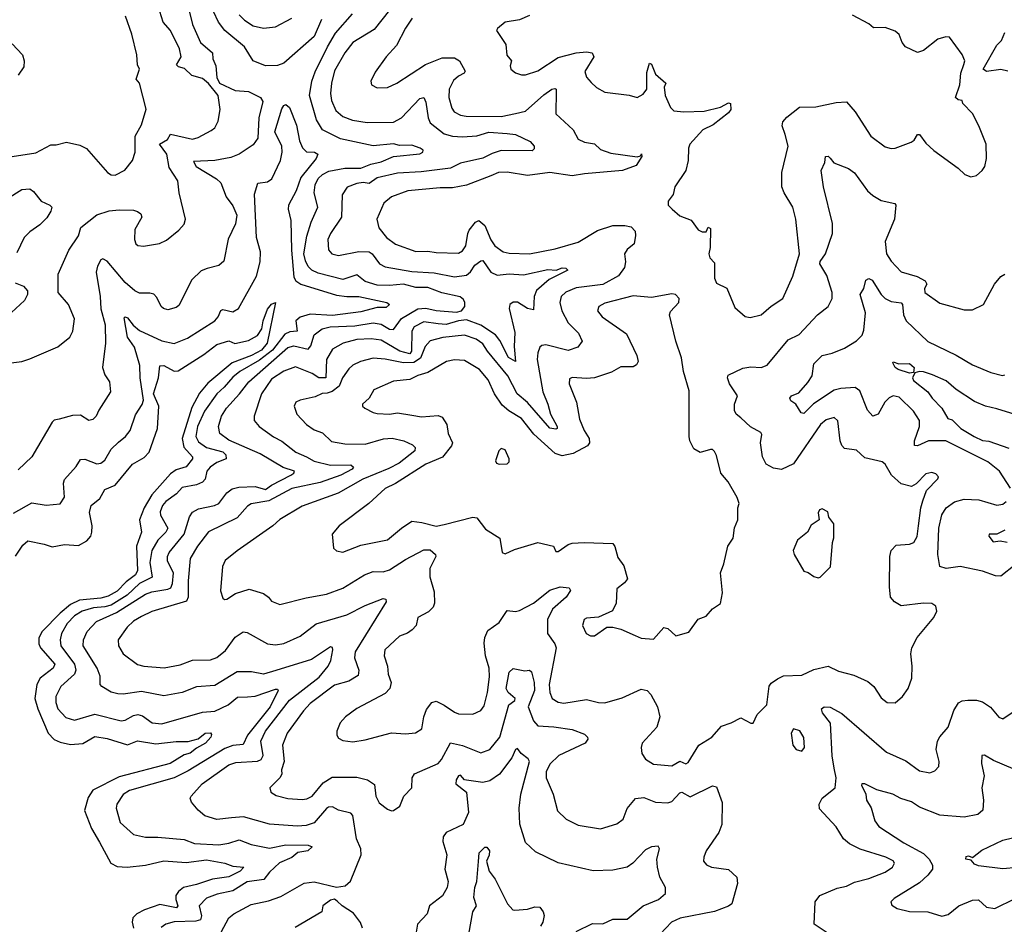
# Model space of a CAD drawing. Extents: x 1954678 to 2060275, y 904822 to 1016299.
# Tile 258 of 467: x 1981225 to 1986072, y 1007884 to 1012338. Entities that reach past the tile are written whole.
import ezdxf

# ---------------------------------------------------------------- set-up
doc = ezdxf.new("R2010")
doc.units = 0

msp = doc.modelspace()

# ---------------------------------------------------------------- linework, layer by layer
at = {"layer": '0CON20XD'}
for points in [[(1981131.2, 1010641.2), (1981235, 1010654.4), (1981275, 1010667.3), (1981412.7, 1010727.3), (1981472.2, 1010775), (1981486.2, 1010805), (1981495.5, 1010865), (1981465, 1010935.7), (1981414.6, 1010995), (1981414.4, 1011085), (1981466.2, 1011203.8), (1981515, 1011274), (1981526.4, 1011315), (1981605, 1011376.2), (1981665, 1011397.1), (1981715, 1011401.8), (1981785, 1011399.4), (1981805, 1011393.1), (1981821.5, 1011381.5), (1981825.7, 1011365), (1981791.1, 1011305), (1981790, 1011255), (1981796, 1011235), (1981806.8, 1011226.8), (1981835, 1011222.5), (1981913.4, 1011236.6), (1981947.2, 1011252.8), (1982009.1, 1011300.9), (1982035, 1011331.2), (1982041.4, 1011355), (1982009.4, 1011485), (1982004.3, 1011545), (1981960.2, 1011610.2), (1981948.6, 1011675), (1981912.9, 1011725), (1981952.8, 1011747.2), (1981966.7, 1011775), (1982075, 1011749.7), (1982103, 1011757), (1982168.3, 1011791.7), (1982185.8, 1011805), (1982202.5, 1011837.5), (1982212.5, 1011895), (1982201.3, 1011965), (1982155, 1012024.1), (1982125, 1012047.8), (1982072.7, 1012062.7), (1982036.9, 1012096.9), (1982006.7, 1012105), (1981997.5, 1012115), (1982019.5, 1012155), (1982011.1, 1012195), (1981967.3, 1012285), (1981931.5, 1012325), (1981907.5, 1012405)], [(1982060.9, 1012375), (1982075.6, 1012315), (1982115, 1012226.2), (1982173.8, 1012175), (1982176.4, 1012145), (1982189.9, 1012109.9), (1982196.2, 1012053.8), (1982208, 1012025), (1982285, 1011989.7), (1982351.1, 1011985), (1982410.9, 1011955), (1982422.8, 1011935), (1982401.8, 1011855), (1982397.7, 1011755), (1982375, 1011721.9), (1982304.7, 1011675.3), (1982265, 1011659.7), (1982185, 1011645.3), (1982080.5, 1011639.5), (1982093.2, 1011615), (1982193.5, 1011555), (1982215.4, 1011535), (1982241.8, 1011465), (1982275, 1011421.4), (1982294.6, 1011375), (1982288.1, 1011331.9), (1982252, 1011258), (1982230.3, 1011149.7), (1982205, 1011127.5), (1982147.7, 1011112.3), (1982118.8, 1011101.2), (1982072.4, 1011057.6), (1982009.1, 1010930.9), (1981995, 1010920.6), (1981955, 1010910), (1981933.3, 1010915), (1981921.2, 1010925), (1981899.7, 1010969.7), (1981885, 1010985.7), (1981865, 1010991.9), (1981815, 1010991.5), (1981792.1, 1011002.1), (1981745, 1011044.5), (1981655, 1011148.5), (1981635, 1011160), (1981625, 1011156), (1981607.5, 1011125), (1981602.1, 1011095), (1981621.8, 1010975), (1981624.8, 1010914.8), (1981645.3, 1010835), (1981648.2, 1010745), (1981632.9, 1010625), (1981645, 1010590), (1981667.5, 1010555), (1981671.9, 1010505), (1981614.5, 1010415.5), (1981602, 1010385), (1981585, 1010368.8), (1981565, 1010363.8), (1981525, 1010390.8), (1981485, 1010389.2), (1981419.7, 1010370.3), (1981395, 1010366), (1981385, 1010356.2), (1981284.4, 1010185), (1981218, 1010122)], [(1983046, 1012384), (1982970.8, 1012289.2), (1982864.8, 1012225.2), (1982825.2, 1012174.8), (1982775, 1012085.6), (1982759.3, 1012025), (1982754.7, 1011975), (1982759.2, 1011939.2), (1982781.3, 1011891.3), (1982815, 1011862), (1982863.6, 1011843.6), (1982935, 1011832), (1983065, 1011834), (1983104.5, 1011855), (1983195, 1011949.5), (1983214.2, 1011954.2), (1983225, 1011931.2), (1983235.7, 1011855), (1983245, 1011830), (1983315, 1011776.5), (1983356.2, 1011765), (1983405, 1011761), (1983475, 1011766.7), (1983535, 1011783.5), (1983625, 1011778.2), (1983665, 1011772.3), (1983737.7, 1011737.8), (1983757.3, 1011715), (1983758.2, 1011701.8), (1983748.1, 1011691.9), (1983595, 1011693.3), (1983550.8, 1011679.2), (1983505, 1011655.6), (1983395, 1011631.9), (1983345, 1011606.2), (1983201.7, 1011588.3), (1983085, 1011582.1), (1982985, 1011558.8), (1982945, 1011531.7), (1982915.9, 1011535.9), (1982885, 1011531), (1982836.9, 1011513.1), (1982813.2, 1011475), (1982809.1, 1011365), (1982755.3, 1011284.7), (1982741.8, 1011255), (1982744.5, 1011205), (1982762, 1011185), (1982795, 1011176.4), (1982895, 1011196.7), (1982945, 1011194.8), (1982960.3, 1011185), (1982995.6, 1011135.6), (1983025, 1011120.3), (1983155, 1011098.4), (1983265, 1011092.1), (1983365, 1011071.4), (1983425, 1011080.6), (1983444.1, 1011095.9), (1983465, 1011129.6), (1983495, 1011150.8), (1983505, 1011152), (1983545, 1011094.1), (1983575, 1011080.3), (1983635, 1011086.6), (1983705, 1011082), (1983825, 1011107.8), (1983865.6, 1011104.4), (1983895, 1011116.7), (1983913.8, 1011115), (1983924, 1011105), (1983831.3, 1011058.7), (1983769.2, 1011005), (1983757.2, 1010975), (1983755, 1010910), (1983725, 1010915.5), (1983675, 1010947.1), (1983655, 1010946.7), (1983637.9, 1010935), (1983634.7, 1010915), (1983663.1, 1010796.9), (1983658.7, 1010728.7), (1983665.8, 1010654.2), (1983631.9, 1010675), (1983588.8, 1010758.8), (1983566.9, 1010786.9), (1983494.3, 1010834.3), (1983425, 1010859.3), (1983385, 1010855.9), (1983325, 1010837.7), (1983285, 1010841.1), (1983215, 1010849.8), (1983166.5, 1010825), (1983154.8, 1010805), (1983153.4, 1010705), (1983145, 1010693.3), (1983096.6, 1010705), (1983005, 1010759.6), (1982955, 1010767.2), (1982885, 1010762.5), (1982817.1, 1010745), (1982765.5, 1010715), (1982734.7, 1010665), (1982732, 1010575), (1982697.1, 1010575), (1982665, 1010596.5), (1982582, 1010628), (1982525, 1010607.3), (1982465, 1010567.5), (1982416.1, 1010495), (1982378.9, 1010385), (1982379.4, 1010365), (1982404.2, 1010335), (1982475, 1010283.3), (1982515, 1010262.1), (1982585, 1010208.9), (1982636.2, 1010186.2), (1982675.4, 1010164.6), (1982755, 1010144.1), (1982855.7, 1010145.7), (1982868.5, 1010135), (1982861.8, 1010125), (1982805.5, 1010095), (1982705, 1010059.3), (1982565, 1010029.3), (1982451.5, 1009968.5), (1982365, 1009954.2), (1982347, 1009943), (1982295, 1009884.5), (1982155, 1009815.5), (1982099.7, 1009745), (1982064.7, 1009685), (1982054, 1009575), (1982055.2, 1009495.2), (1982046, 1009475), (1981875, 1009424.2), (1981825, 1009399.1), (1981785, 1009376.1), (1981753.4, 1009346.6), (1981710, 1009285), (1981711.4, 1009255), (1981735, 1009215.8), (1981805, 1009163.3), (1981835.6, 1009154.4), (1981936.4, 1009146.4), (1982015, 1009161.1), (1982075, 1009184.5), (1982165, 1009186.5), (1982195, 1009198.2), (1982238.2, 1009231.8), (1982285, 1009297.5), (1982325, 1009324.4), (1982345, 1009320.6), (1982445, 1009264.5), (1982485, 1009260.4), (1982525, 1009267.1), (1982605, 1009302.3), (1982685, 1009363.2), (1982835, 1009408.2), (1982925, 1009453.8), (1983015, 1009487.8), (1983028, 1009485), (1983029.1, 1009470.9), (1982876.4, 1009225), (1982873.7, 1009195), (1982894.7, 1009135), (1982890.5, 1009109.5), (1982845, 1009081.2), (1982775, 1009060.7), (1982655, 1008971.6), (1982622.8, 1008935), (1982541.3, 1008825), (1982519.6, 1008765), (1982527.1, 1008685), (1982514.3, 1008645), (1982515, 1008622.5), (1982506, 1008605), (1982456.2, 1008555), (1982461.2, 1008535), (1982487.9, 1008517.9), (1982545, 1008502.5), (1982615, 1008498.8), (1982637.9, 1008502.1), (1982664.2, 1008515), (1982719, 1008581), (1982762.5, 1008607.5), (1982885, 1008607.5), (1982938, 1008595)], [(1982710.8, 1012339.2), (1982675, 1012254.6), (1982526, 1012124), (1982495, 1012111.9), (1982435, 1012110.6), (1982374.8, 1012134.7), (1982331.3, 1012205), (1982234.3, 1012284.3), (1982203.2, 1012325), (1982178.7, 1012378.7)], [(1981145, 1011658.5), (1981305, 1011682.5), (1981379.1, 1011720.9), (1981405, 1011721.1), (1981455, 1011734.3), (1981520.5, 1011720.5), (1981554.2, 1011704.2), (1981657.5, 1011585), (1981675, 1011573.3), (1981695, 1011571.8), (1981742.3, 1011597.7), (1981781.2, 1011645), (1981792.9, 1011685), (1981793.6, 1011765), (1981825, 1011820), (1981848, 1011898), (1981814.5, 1012025), (1981799.1, 1012045), (1981814.5, 1012095), (1981804.6, 1012115), (1981802.2, 1012165), (1981776.6, 1012266.6), (1981745.6, 1012355)], [(1982267.1, 1008407.1), (1982195, 1008399.1), (1982137.2, 1008417.2), (1982104, 1008445), (1982071.2, 1008485), (1982063.8, 1008505), (1982069.2, 1008515), (1982123.6, 1008575), (1982255, 1008668.1), (1982289.2, 1008680.8), (1982395, 1008687.3), (1982414.2, 1008695.8), (1982424.3, 1008715), (1982412.8, 1008785), (1982435.7, 1008835), (1982552.6, 1008987.4), (1982698.9, 1009101.1), (1982743.7, 1009155), (1982756.7, 1009183.3), (1982765.9, 1009235.9), (1982765, 1009246.2), (1982755, 1009250), (1982661.9, 1009188.1), (1982486.6, 1009133.4), (1982425, 1009114.7), (1982366.5, 1009126.5), (1982295, 1009127.3), (1982185, 1009059.1), (1982095, 1009052.8), (1982024.6, 1009024.6), (1981935, 1009008), (1981825, 1009029.7), (1981735, 1009016.8), (1981708.3, 1009018.3), (1981675, 1009026.2), (1981630, 1009055), (1981621.5, 1009065), (1981621.3, 1009105), (1981606.6, 1009145), (1981537.5, 1009255), (1981538.9, 1009285), (1981556.8, 1009325), (1981603.1, 1009375), (1981700.9, 1009419.1), (1981845, 1009509.4), (1981875, 1009521.5), (1981955, 1009533.2), (1981969.6, 1009540.4), (1981977.5, 1009562.5), (1981981.7, 1009615), (1981952.5, 1009672.5), (1981951.9, 1009695), (1981961.1, 1009715), (1982034.8, 1009805.2), (1982060.4, 1009889.6), (1982075, 1009912.9), (1982105, 1009930), (1982184.1, 1009945.9), (1982204.6, 1009955.4), (1982245, 1010008.9), (1982271.6, 1010028.4), (1982303.8, 1010036.2), (1982385, 1010038.8), (1982435, 1010024.2), (1982464.1, 1010045.9), (1982559.6, 1010095), (1982574.4, 1010105), (1982578.1, 1010115), (1982522.2, 1010132.2), (1982409.5, 1010199.5), (1982255, 1010266.7), (1982210.9, 1010300.9), (1982203.1, 1010335), (1982217.7, 1010385), (1982243.5, 1010425), (1982307.1, 1010495), (1982352.7, 1010555), (1982545, 1010724), (1982575, 1010732.6), (1982645, 1010715.3), (1982658.3, 1010731.7), (1982675, 1010785.5), (1982713.7, 1010816.3), (1982753.3, 1010825), (1982875, 1010830.6), (1982965, 1010844.5), (1983005, 1010838.6), (1983045, 1010814.8), (1983065, 1010813.1), (1983103.9, 1010866.1), (1983185, 1010914.8), (1983225, 1010918.1), (1983275, 1010905.9), (1983375, 1010897.4), (1983399.2, 1010905), (1983415.8, 1010925), (1983416.2, 1010945), (1983410.3, 1010960.3), (1983393.1, 1010973.1), (1983303.5, 1010993.5), (1983235, 1011018.4), (1983175, 1011019.5), (1983115, 1011035.7), (1983045, 1011028.4), (1982985, 1011030.6), (1982925, 1011048.1), (1982885, 1011081.3), (1982815, 1011057.8), (1982695, 1011089.2), (1982663.8, 1011103.8), (1982645, 1011123.1), (1982631.2, 1011151.2), (1982624.4, 1011185), (1982638.7, 1011271.3), (1982659.9, 1011340.1), (1982692.4, 1011415), (1982674.7, 1011485), (1982680.2, 1011525), (1982694.5, 1011555.5), (1982715, 1011575.3), (1982747.4, 1011592.6), (1982825, 1011607.6), (1982905, 1011606.8), (1982953.8, 1011626.2), (1983005, 1011637.2), (1983065, 1011664.1), (1983195, 1011677.5), (1983210, 1011685), (1983212, 1011695), (1983195.9, 1011705.9), (1983155, 1011719.6), (1983095, 1011718.4), (1983065, 1011726.5), (1982965, 1011717.2), (1982805, 1011751.2), (1982716.5, 1011795), (1982686.3, 1011845), (1982652.1, 1011965), (1982664, 1012035), (1982679.6, 1012080.4), (1982739.8, 1012205), (1982779.1, 1012270.9), (1982862.9, 1012367.1)], [(1983157.8, 1012345), (1983123.6, 1012296.4), (1983080, 1012210), (1983029.2, 1012155), (1982975, 1012080), (1982954.2, 1012035), (1982957.3, 1012017.3), (1982985, 1012001.9), (1983036.3, 1012003.7), (1983081.2, 1012025), (1983222, 1012118), (1983305, 1012149.5), (1983365, 1012150), (1983389.4, 1012135), (1983418, 1012085), (1983413.3, 1012075), (1983385, 1012060.6), (1983360.9, 1012039.1), (1983338.5, 1011995), (1983337.3, 1011955), (1983352.5, 1011902.5), (1983364.3, 1011885), (1983395, 1011867.7), (1983423.6, 1011863.6), (1983595, 1011861.6), (1983665, 1011875.3), (1983715, 1011886.9), (1983805, 1011968.1), (1983845, 1011996.1), (1983858.6, 1011998.6), (1983865.4, 1011995.4), (1983866, 1011986), (1983863.6, 1011875), (1983949.1, 1011795), (1983975, 1011750), (1984005, 1011735.6), (1984055, 1011726.7), (1984085, 1011698.9), (1984135, 1011680), (1984265, 1011663.3), (1984281.7, 1011668.3), (1984286.7, 1011676.7), (1984287.5, 1011665), (1984260.4, 1011619.6), (1984192.5, 1011595), (1984005, 1011579.3), (1983945, 1011568.6), (1983835, 1011585.6), (1983725, 1011570.4), (1983625, 1011587.8), (1983582.5, 1011585), (1983545, 1011569.5), (1983425, 1011522.5), (1983355, 1011510), (1983295, 1011510.6), (1983135, 1011494.6), (1983055.8, 1011465), (1983017.1, 1011435), (1982983.3, 1011355), (1982993.6, 1011313.6), (1983030, 1011265), (1983075, 1011231.8), (1983175, 1011196.4), (1983235, 1011198.4), (1983275, 1011191.2), (1983385, 1011188.6), (1983405, 1011199.6), (1983421.6, 1011225), (1983430.4, 1011285), (1983438.3, 1011301.7), (1983468.5, 1011341.5), (1983485, 1011348.8), (1983514.3, 1011324.3), (1983545, 1011254.5), (1983564.6, 1011225), (1983605, 1011194.1), (1983635, 1011187.5), (1983735, 1011185.8), (1983860.8, 1011209.2), (1983975, 1011242.9), (1984069.7, 1011300.3), (1984145, 1011324.7), (1984204.4, 1011324.4), (1984235, 1011318), (1984255, 1011296.7), (1984257.1, 1011275), (1984250, 1011235), (1984215, 1011205.6), (1984202.2, 1011185), (1984206.5, 1011145), (1984202.6, 1011117.4), (1984172.7, 1011077.3), (1984095, 1011033.8), (1983965, 1011017.9), (1983913.3, 1010996.7), (1983890, 1010975), (1983884, 1010945), (1983893.3, 1010905), (1983925.4, 1010845), (1983976.7, 1010795), (1983994, 1010755), (1983972, 1010725), (1983925, 1010709.3), (1983815, 1010736.4), (1983795.6, 1010734.4), (1983785.8, 1010725), (1983775, 1010697.5), (1983773.2, 1010665), (1983800.5, 1010505), (1983825.7, 1010445), (1983838, 1010395), (1983871.1, 1010335), (1983871.4, 1010325), (1983865, 1010321.5), (1983835, 1010326), (1983725, 1010453.6), (1983674.1, 1010495), (1983628.1, 1010585), (1983527.3, 1010705), (1983505, 1010741.3), (1983471.9, 1010765), (1983415, 1010784.2), (1983307.5, 1010772.5), (1983245, 1010755.9), (1983221.3, 1010728.7), (1983198.6, 1010671.4), (1983165, 1010649.9), (1983115, 1010647.5), (1983025, 1010666.1), (1982965, 1010670.6), (1982902.9, 1010655), (1982865, 1010636.7), (1982845, 1010618.8), (1982814.8, 1010575.2), (1982797.2, 1010532.8), (1982763.1, 1010506.9), (1982738.8, 1010498.8), (1982713.4, 1010496.6), (1982678.9, 1010481.1), (1982606.2, 1010465), (1982585, 1010454.3), (1982576.7, 1010435), (1982589.4, 1010395), (1982636.7, 1010345), (1982675, 1010319.2), (1982715, 1010303.5), (1982760.6, 1010260.6), (1982825, 1010248.8), (1982925, 1010247.5), (1983016.1, 1010273.9), (1983058, 1010278), (1983116.7, 1010265), (1983158, 1010245), (1983171.5, 1010231.5), (1983170, 1010215), (1983092.3, 1010155), (1983042.2, 1010127.8), (1982914.4, 1010075.6), (1982793.2, 1010006.8), (1982615, 1009943.1), (1982505, 1009877.3), (1982471.5, 1009845), (1982295, 1009723.3), (1982237.1, 1009675), (1982224, 1009645), (1982213.3, 1009525), (1982225, 1009490), (1982233.6, 1009483.6), (1982245, 1009483.8), (1982288, 1009512), (1982355, 1009533.3), (1982425, 1009512), (1982450, 1009495), (1982465, 1009474), (1982505, 1009458.6), (1982635, 1009491.5), (1982735, 1009509.1), (1982815, 1009538.2), (1982922.5, 1009605), (1982965, 1009620.7), (1983015, 1009619.4), (1983045, 1009628.4), (1983125, 1009680.3), (1983215, 1009727.8), (1983245, 1009728.2), (1983271.4, 1009705), (1983272.9, 1009695), (1983243.3, 1009635)], [(1982305, 1012361.1), (1982331.1, 1012335), (1982375, 1012307.9), (1982425, 1012295.6), (1982485, 1012302.5), (1982564, 1012346)], [(1983735, 1012358.5), (1983685, 1012337.1), (1983615, 1012325.6), (1983576.7, 1012295), (1983572.5, 1012285), (1983618.8, 1012215), (1983623.6, 1012163.6), (1983646.7, 1012135), (1983639.3, 1012110.7), (1983642, 1012095), (1983665, 1012076.2), (1983696, 1012066), (1983715, 1012067.1), (1983775, 1012086.7), (1983875, 1012151.8), (1983965, 1012174.6), (1984015, 1012179.6), (1984043.9, 1012173.9), (1984050.6, 1012155), (1984007.1, 1012082.9), (1984016, 1012055), (1984038.3, 1012028.3), (1984065, 1012004.2), (1984105, 1011981.4), (1984225.8, 1011965.8), (1984265, 1011954.2), (1984295, 1011971.9), (1984312.1, 1011995), (1984312.8, 1012077.2), (1984325, 1012124.3), (1984335, 1012118.6), (1984355, 1012069.4), (1984406.2, 1012025), (1984396.9, 1012005), (1984403.3, 1011965), (1984429.1, 1011905), (1984445, 1011889.5), (1984495, 1011883.8), (1984595, 1011886.7), (1984675, 1011906.4), (1984715, 1011927.8), (1984724.4, 1011924.4), (1984725.2, 1011895), (1984715, 1011878.6), (1984639.4, 1011820.6), (1984588.5, 1011795), (1984524.7, 1011725), (1984517.1, 1011705), (1984515.5, 1011645), (1984504.4, 1011595), (1984450.6, 1011515), (1984442.4, 1011477.6), (1984417.1, 1011445), (1984418, 1011425), (1984437.5, 1011405), (1984475, 1011371.4), (1984530, 1011350), (1984565, 1011302.5), (1984585, 1011293.3), (1984605, 1011292.5), (1984613.6, 1011316.4), (1984625, 1011310), (1984623.6, 1011216.4), (1984617.5, 1011185), (1984622.5, 1011165), (1984645, 1011140), (1984645.8, 1011065), (1984655, 1011040), (1984705.9, 1011015.9), (1984745, 1010920), (1984796.4, 1010876.4), (1984821.7, 1010871.7), (1984875, 1010884), (1984925, 1010927.5), (1984981.9, 1010965), (1985031.4, 1011075), (1985064.2, 1011185), (1985046.4, 1011355), (1985031.4, 1011415), (1984988.1, 1011485), (1984977.5, 1011515), (1984976.9, 1011585), (1985007.8, 1011715), (1984993, 1011773), (1984978, 1011815), (1984982, 1011835), (1985001.7, 1011858.3), (1985063.6, 1011906.4), (1985145, 1011909.6), (1985245, 1011930.6), (1985295, 1011934), (1985338, 1011885), (1985415, 1011764), (1985485, 1011712.5), (1985515, 1011704.2), (1985535, 1011706), (1985613.3, 1011735), (1985628, 1011745), (1985645, 1011772.5), (1985655, 1011772.5), (1985685, 1011730), (1985725, 1011693.3), (1985845, 1011606.7), (1985877.5, 1011575), (1985906.4, 1011563.6), (1985935, 1011570), (1985963.3, 1011595), (1985976, 1011615), (1985983.8, 1011655), (1985982.5, 1011725), (1985946.9, 1011815), (1985915.4, 1011875.4), (1985867.5, 1011925), (1985865, 1011940), (1985845, 1011942.5), (1985831.2, 1011955), (1985852.6, 1012017.4), (1985858.8, 1012075), (1985872.7, 1012117.3), (1985877.5, 1012135), (1985865, 1012166.2), (1985802.1, 1012252.1), (1985783.7, 1012253.7), (1985745, 1012241.8), (1985675, 1012185.6), (1985645, 1012177.1), (1985585, 1012204.2), (1985569.5, 1012225), (1985554.6, 1012264.6), (1985535, 1012281.9), (1985485, 1012300), (1985427.7, 1012297.7), (1985405, 1012317.8), (1985325, 1012359.4)], [(1986088.6, 1012085), (1986055, 1012092.5), (1985985, 1012082.6), (1985968, 1012095), (1986035, 1012213.1), (1986058.8, 1012235), (1986074.3, 1012275)], [(1981188.7, 1012218.7), (1981238.1, 1012165), (1981246.9, 1012135), (1981245.8, 1012105), (1981218, 1012065)], [(1981195, 1009907.9), (1981285, 1009958.2), (1981355, 1009948.2), (1981425, 1009954.3), (1981445, 1009987.5), (1981440.9, 1010055), (1981446.1, 1010073.9), (1981502.6, 1010137.4), (1981525, 1010171.9), (1981545, 1010174.6), (1981605, 1010151.3), (1981625, 1010154.6), (1981645, 1010169.5), (1981676.2, 1010223.8), (1981711.8, 1010258.2), (1981745.6, 1010285), (1981768.1, 1010315), (1981795, 1010392.5), (1981827.6, 1010442.4), (1981834.8, 1010465), (1981818.1, 1010575), (1981817, 1010635), (1981790.3, 1010725), (1981755.8, 1010775), (1981739.5, 1010870.5), (1981745, 1010874.2), (1981755, 1010869.5), (1981783.6, 1010833.6), (1981815, 1010806.8), (1981925, 1010757.2), (1981985, 1010743.3), (1982050.6, 1010769.4), (1982185, 1010855.6), (1982202.5, 1010875), (1982215, 1010906), (1982225, 1010910.6), (1982275, 1010899.4), (1982301.4, 1010915), (1982390, 1011075), (1982408.4, 1011145), (1982409.7, 1011195), (1982390.4, 1011265), (1982380.9, 1011479.1), (1982397.5, 1011532.5), (1982445, 1011539.5), (1982466.5, 1011555), (1982509.7, 1011645), (1982517.4, 1011685), (1982515.2, 1011715.2), (1982480.9, 1011785), (1982515, 1011899.4), (1982525, 1011915.5), (1982535, 1011920), (1982552.5, 1011905), (1982588.4, 1011818.4), (1982602, 1011742), (1982617.1, 1011707.1), (1982636.9, 1011686.9), (1982676.7, 1011685), (1982693.1, 1011675), (1982685.3, 1011655), (1982608.5, 1011561.5), (1982585.7, 1011495), (1982547.7, 1011425), (1982545.9, 1011405), (1982559.7, 1011349.7), (1982562.9, 1011202.9), (1982575, 1011070.8), (1982585, 1011051.8), (1982608.5, 1011035), (1982785, 1010981.7), (1982835.5, 1010974.5), (1982895, 1010975.6), (1983032.5, 1010945), (1983045.8, 1010935), (1983029.2, 1010920.8), (1982985, 1010920.4), (1982905, 1010900), (1982765, 1010882), (1982655, 1010887.3), (1982606.1, 1010873.9), (1982584.6, 1010855), (1982590.8, 1010805), (1982555, 1010801.2), (1982529.8, 1010790.2), (1982469.3, 1010710.7), (1982405, 1010661.2), (1982308.2, 1010605), (1982275, 1010578.1), (1982231.3, 1010528.7), (1982195.2, 1010495), (1982135, 1010410), (1982099.6, 1010335), (1982091.7, 1010285), (1982105, 1010258.8), (1982145, 1010232.2), (1982225, 1010210.4), (1982239.5, 1010195), (1982241.9, 1010175), (1982195, 1010157.4), (1982162.3, 1010135), (1982146, 1010115), (1982138, 1010075), (1982125, 1010060), (1982095, 1010047.2), (1982025, 1010034.7), (1981996.8, 1010003.2), (1981945, 1009966.1), (1981928.7, 1009945), (1981916.7, 1009915), (1981917.7, 1009897.7), (1981953.9, 1009835), (1981943.8, 1009815), (1981904.3, 1009775.7), (1981875.1, 1009724.9), (1981865.9, 1009665), (1981876.6, 1009593.4), (1981815, 1009562.4), (1981753.4, 1009505), (1981675, 1009455.6), (1981645, 1009446.4), (1981588.2, 1009441.8), (1981533.1, 1009425), (1981495, 1009401.9), (1981458.6, 1009365), (1981431.3, 1009315), (1981424.2, 1009285), (1981427.3, 1009255), (1981494.4, 1009165), (1981501.6, 1009135), (1981495, 1009114.6), (1981427.9, 1009055), (1981402.7, 1009005), (1981403.4, 1008975), (1981413.1, 1008945), (1981452.4, 1008902.4), (1981495, 1008888.7), (1981595, 1008917.6), (1981725, 1008885.8), (1981745, 1008888.6), (1981785, 1008912.6), (1981806, 1008916), (1981829.4, 1008909.4), (1981876.5, 1008876.5), (1981925, 1008870.8), (1982125, 1008927.6), (1982185, 1008932.9), (1982251.1, 1008965), (1982297.3, 1009002.8), (1982346.2, 1009003.8), (1982385, 1009007.4), (1982485, 1009041.1), (1982495, 1009041.4), (1982498, 1009035), (1982458.1, 1008955), (1982346.9, 1008815), (1982325, 1008768.2), (1982275, 1008764), (1982235, 1008749.2), (1982055, 1008639.7), (1981985.9, 1008604.1), (1981765, 1008543.2), (1981735, 1008522.7), (1981702.9, 1008475), (1981700, 1008455), (1981719.3, 1008385), (1981785, 1008326.5), (1981845, 1008312.1), (1981905, 1008312.8), (1982035, 1008300.6), (1982085, 1008282), (1982205.2, 1008274.8), (1982255, 1008282.8), (1982305, 1008299.2), (1982365, 1008276.6), (1982455, 1008258.8), (1982535, 1008274.7), (1982645, 1008273.4), (1982665.4, 1008265), (1982643.2, 1008245), (1982595, 1008237.2), (1982565, 1008211.9), (1982503.9, 1008186.1), (1982455, 1008141), (1982426.5, 1008103.5), (1982345, 1008093.4), (1982275, 1008047.8), (1982197.2, 1008032.8), (1982145, 1008012.5), (1982108.9, 1007975), (1982120.8, 1007925), (1982114.4, 1007905), (1982091.5, 1007898.5), (1981984.8, 1007895.2), (1981944.2, 1007885), (1981922.1, 1007867.9)], [(1983243.3, 1009635), (1983244.7, 1009594.7), (1983265, 1009520), (1983267.3, 1009465), (1983261.2, 1009445), (1983238.3, 1009421.7), (1983184.3, 1009395), (1983176.4, 1009355), (1983156.9, 1009333.1), (1983133.6, 1009316.4), (1983095, 1009302.2), (1983022.2, 1009235), (1983020, 1009205), (1983035.6, 1009155), (1983039.4, 1009115), (1983054.5, 1009075), (1983047.5, 1009045), (1983025, 1009020.6), (1982885, 1008946.2), (1982828.6, 1008905), (1982802.5, 1008875), (1982786.7, 1008835), (1982786.2, 1008815), (1982795, 1008800), (1982815, 1008789.2), (1982865, 1008782.2), (1982925, 1008791.5), (1983055, 1008826.4), (1983125, 1008820.9), (1983173.4, 1008826.6), (1983205, 1008846.7), (1983214, 1008905), (1983227.9, 1008942.1), (1983254, 1008975), (1983275, 1008982), (1983315, 1008962.9), (1983365, 1008927.9), (1983385, 1008920.7), (1983455, 1008918.8), (1983495, 1008936.9), (1983510.8, 1008959.2), (1983528.7, 1009025), (1983537.2, 1009102.8), (1983535.7, 1009145), (1983518.4, 1009205), (1983512, 1009268), (1983514.6, 1009295.4), (1983529.1, 1009330.9), (1983585, 1009370), (1983625, 1009428), (1983665, 1009424.4), (1983685, 1009429.1), (1983755, 1009464.6), (1983835, 1009528.9), (1983885, 1009545.8), (1983930.5, 1009540.5), (1983936.7, 1009526.7), (1983915.4, 1009495), (1983847.1, 1009435), (1983823.8, 1009385), (1983822.5, 1009315), (1983859.7, 1009265), (1983865.3, 1009245), (1983832.1, 1009065), (1983834.6, 1009025), (1983846.2, 1008996.2), (1983875, 1008977.1), (1983903.2, 1008973.2), (1984015, 1008990), (1984075, 1008975.4), (1984105, 1008974.6), (1984190.8, 1008999.2), (1984285, 1009040.8), (1984314.4, 1009034.4), (1984332.5, 1009015), (1984364.5, 1008954.5), (1984375.8, 1008905), (1984361.4, 1008855), (1984290, 1008775), (1984284.3, 1008754.3), (1984287.8, 1008725), (1984305, 1008697.1), (1984345, 1008672.9), (1984435, 1008663.5), (1984475, 1008687.1), (1984505, 1008674.3), (1984515, 1008680), (1984568, 1008765), (1984632, 1008805), (1984680, 1008860), (1984727.5, 1008875), (1984775, 1008900), (1984825, 1008873.8), (1984836.2, 1008873.8), (1984855, 1008917.5), (1984902.5, 1008965), (1984914.3, 1009055.7), (1984925, 1009071.2), (1984955, 1009092), (1984985, 1009107.1), (1985075, 1009110), (1985135, 1009138.1), (1985205, 1009154.2), (1985255, 1009130), (1985330.9, 1009110.9), (1985399.4, 1009079.4), (1985430, 1009055), (1985465, 1008998.8), (1985495, 1008976), (1985535, 1008973.8), (1985571.2, 1009005), (1985598, 1009045), (1985616, 1009095), (1985618.8, 1009155), (1985611.2, 1009215), (1985616.2, 1009245), (1985643.4, 1009296.6), (1985725.4, 1009394.6), (1985739.2, 1009425), (1985735, 1009450), (1985715, 1009464), (1985675, 1009465.6), (1985565, 1009452.5), (1985530.9, 1009470.9), (1985511.4, 1009495), (1985506.7, 1009545), (1985508.5, 1009695), (1985515.6, 1009725), (1985539.1, 1009750.9), (1985605, 1009755.5), (1985626.6, 1009763.4), (1985642.7, 1009792.7), (1985649.7, 1009845), (1985661.3, 1009935), (1985671.4, 1009968.6), (1985689.7, 1010020.3), (1985745, 1010077.5), (1985747.3, 1010087.3), (1985735, 1010101.2), (1985715, 1010107.5), (1985685, 1010102), (1985637.8, 1010052.2), (1985615, 1010038.9), (1985565, 1010051.9), (1985516.9, 1010095), (1985485, 1010148.8), (1985471.2, 1010161.2), (1985385, 1010180.8), (1985345, 1010217.5), (1985285, 1010226.2), (1985271.7, 1010241.7), (1985263.9, 1010263.9), (1985252.1, 1010362.1), (1985235, 1010378.6), (1985195, 1010367.1), (1985167.9, 1010345), (1985035, 1010151.1), (1984975, 1010122.5), (1984935, 1010129.1), (1984899.3, 1010149.3), (1984881.1, 1010185), (1984872, 1010255), (1984878.1, 1010295), (1984874, 1010305), (1984822.8, 1010332.8), (1984775, 1010377.5), (1984752.5, 1010395), (1984744.3, 1010414.3), (1984744.4, 1010445), (1984758, 1010485), (1984718.5, 1010545), (1984709.2, 1010575), (1984713.1, 1010586.9), (1984785, 1010622.5), (1984825, 1010628.2), (1984875, 1010625.5), (1984905, 1010636.9), (1985008.2, 1010761.8), (1985062.3, 1010787.7), (1985152, 1010885), (1985204.2, 1010925), (1985224.5, 1010965), (1985224.6, 1010995), (1985198.7, 1011078.7), (1985163.2, 1011135), (1985165, 1011147.3), (1985191.6, 1011185), (1985226.7, 1011285), (1985226.2, 1011335), (1985181.4, 1011515), (1985171.1, 1011595), (1985188, 1011635), (1985192.5, 1011665), (1985205, 1011665.7), (1985215, 1011655.8), (1985232.5, 1011632.5), (1985305, 1011605.5), (1985335, 1011584.4), (1985398.9, 1011495), (1985425, 1011471.5), (1985465, 1011447.3), (1985532.9, 1011432.9), (1985537.5, 1011425), (1985531.9, 1011355), (1985485.4, 1011245), (1985492.7, 1011185), (1985515, 1011148.6), (1985565, 1011096.7), (1985643.3, 1011073.3), (1985682.1, 1011052.1), (1985691.2, 1011035), (1985678.8, 1011015), (1985681.2, 1010995), (1985755, 1010941.4), (1985875, 1010909.2), (1985915, 1010909.2), (1985970, 1010935), (1986024.2, 1011035.8), (1986055, 1011073.1), (1986073.8, 1011085)], [(1981165, 1011457.1), (1981235, 1011501.1), (1981274.4, 1011504.4), (1981292.7, 1011492.7), (1981331.4, 1011445), (1981373.8, 1011425), (1981382.5, 1011415), (1981378.5, 1011395), (1981358.1, 1011361.9), (1981325, 1011327.5), (1981275, 1011292.7), (1981247.7, 1011265), (1981210.6, 1011189.4)], [(1981202.6, 1011042.6), (1981244.3, 1011025), (1981263, 1011003), (1981263.1, 1010985), (1981249.3, 1010955), (1981184.3, 1010895.7)], [(1986101.7, 1010031.7), (1986048.1, 1010115), (1985990.3, 1010160.3), (1985784.8, 1010264.8), (1985698, 1010265), (1985645, 1010239.7), (1985630.7, 1010240.7), (1985629.2, 1010265), (1985654.6, 1010334.6), (1985655.3, 1010365), (1985625, 1010409.6), (1985555, 1010480), (1985525.4, 1010485.4), (1985505, 1010476.2), (1985484.4, 1010455), (1985450.8, 1010395), (1985425, 1010385.7), (1985398.5, 1010415), (1985360.9, 1010510.9), (1985337.4, 1010527.4), (1985267.8, 1010522.2), (1985235, 1010513.1), (1985133.2, 1010446.7), (1985085, 1010398.6), (1985072.6, 1010402.6), (1985046, 1010445), (1985020.9, 1010460.9), (1985015.7, 1010475), (1985024.6, 1010485.4), (1985060.2, 1010499.8), (1985105, 1010551.5), (1985125.4, 1010585), (1985135, 1010643.8), (1985175, 1010684), (1985225, 1010695.6), (1985285, 1010721.2), (1985345, 1010756.5), (1985372.5, 1010785), (1985381.1, 1010808.9), (1985388.2, 1010895), (1985362.1, 1010985), (1985381.2, 1011015), (1985390.7, 1011055), (1985405, 1011063.2), (1985421.1, 1011055), (1985465, 1010985.4), (1985485, 1010964.6), (1985515, 1010950), (1985565, 1010944.4), (1985571.2, 1010935), (1985576, 1010885), (1985588.8, 1010855), (1985695, 1010753.3), (1985835.3, 1010685.3), (1985915, 1010637.8), (1986005, 1010600), (1986063.6, 1010586.4), (1986075, 1010588.8)], [(1984345, 1009288), (1984395.7, 1009344.3), (1984415, 1009340), (1984455, 1009304), (1984518.3, 1009321.7), (1984565, 1009386.2), (1984605, 1009401.2), (1984635, 1009436.7), (1984675, 1009462.5), (1984685.5, 1009515), (1984674.3, 1009615), (1984691.2, 1009658.8), (1984711.2, 1009745), (1984737.5, 1009785), (1984743.6, 1009836.4), (1984760, 1009875), (1984760, 1009935), (1984766.7, 1009955), (1984756.2, 1009985), (1984712.1, 1010062.1), (1984677.1, 1010105), (1984655, 1010192.5), (1984645, 1010211.2), (1984635, 1010221.2), (1984625, 1010222), (1984575, 1010207.5), (1984544.1, 1010224.1), (1984524.5, 1010264.5), (1984520, 1010285), (1984520.2, 1010510.2), (1984493.1, 1010605), (1984482.7, 1010672.7), (1984455.6, 1010755.6), (1984424, 1010885), (1984429.5, 1010900.5), (1984470, 1010945), (1984472, 1010965), (1984454.2, 1010984.2), (1984435, 1010988), (1984335, 1010970), (1984245, 1010977.9), (1984105, 1010942.1), (1984075.7, 1010925), (1984068.9, 1010905), (1984091.9, 1010875), (1984211.5, 1010791.5), (1984263.3, 1010685), (1984269.4, 1010655), (1984261.1, 1010638.9), (1984245, 1010629.4), (1984185, 1010628), (1984138.2, 1010601.8), (1984055, 1010574.7), (1984015, 1010570.8), (1983944.4, 1010575.6), (1983931.1, 1010568.9), (1983930, 1010545), (1983966.2, 1010455), (1983980.4, 1010370.4), (1984003.1, 1010315), (1984029.2, 1010275), (1984030.7, 1010255), (1984020.8, 1010239.2), (1983948.9, 1010201.1), (1983895, 1010190.9), (1983861.2, 1010201.2), (1983756.5, 1010296.5), (1983694.5, 1010374.5), (1983632.2, 1010412.2), (1983599.9, 1010439.9), (1983562.9, 1010495), (1983531.5, 1010565), (1983488.2, 1010615), (1983415, 1010660), (1983365, 1010663.2), (1983325.7, 1010654.3), (1983235, 1010600), (1983185, 1010586), (1983145, 1010565.8), (1983065, 1010557.3), (1982969.2, 1010515), (1982945.8, 1010475), (1982912, 1010445), (1982912, 1010435), (1982923.8, 1010425), (1982965, 1010403.3), (1982985, 1010399.5), (1983045, 1010395.6), (1983085, 1010401.8), (1983155, 1010390.6), (1983203.1, 1010383.1), (1983285, 1010388.5), (1983305, 1010381.1), (1983328.2, 1010345), (1983335, 1010300), (1983355.3, 1010255), (1983350.7, 1010239.3), (1983306.6, 1010183.4), (1983225, 1010148.9), (1983075, 1010053.5), (1983025, 1010029.2), (1982944.1, 1009955.9), (1982797.5, 1009845), (1982763.8, 1009805), (1982769.2, 1009735), (1982785, 1009721.9), (1982815.6, 1009715.6), (1982905, 1009750.4), (1983035, 1009776), (1983104.2, 1009835), (1983155, 1009868.8), (1983205, 1009862.4), (1983275, 1009843.3), (1983315, 1009852.8), (1983455, 1009887.8), (1983475, 1009885.7), (1983518.8, 1009828.8), (1983588, 1009785), (1983600, 1009715), (1983615, 1009707.5), (1983661.1, 1009728.9), (1983775, 1009764.4), (1983853.3, 1009745), (1983865, 1009720), (1983875, 1009720), (1983925.6, 1009754.4), (1983945, 1009760), (1984004.2, 1009764.2), (1984145, 1009758.8), (1984155, 1009743.3), (1984170.2, 1009690.2), (1984198.7, 1009648.7), (1984217.5, 1009585), (1984202.5, 1009565), (1984164.3, 1009535), (1984161.9, 1009465), (1984142.6, 1009427.4), (1984075, 1009396.2), (1984015, 1009391.2), (1984003.8, 1009385), (1983996.2, 1009355), (1984013.3, 1009315), (1984035, 1009303.8), (1984055, 1009303.3), (1984115, 1009346.7), (1984145, 1009346.2), (1984185, 1009336.2), (1984255.6, 1009305.6), (1984285, 1009292.9), (1984345, 1009288)], [(1981203.7, 1009696.3), (1981239.9, 1009750.1), (1981265, 1009771.3), (1981345, 1009756.2), (1981385, 1009742.7), (1981445, 1009753.8), (1981515, 1009749.6), (1981555, 1009771.8), (1981574.6, 1009795), (1981579.8, 1009815), (1981581.1, 1009845), (1981568.6, 1009911.4), (1981577.3, 1009945), (1981620.3, 1009979.7), (1981645, 1010024.6), (1981695, 1010045.9), (1981781.2, 1010148.8), (1981837.2, 1010182.8), (1981861.7, 1010208.3), (1981903.1, 1010325), (1981910.7, 1010435), (1981884.4, 1010495), (1981908.2, 1010575), (1981915, 1010633.1), (1981935, 1010634.7), (1981985, 1010606.7), (1982005, 1010609.3), (1982131.1, 1010688.9), (1982195, 1010738.8), (1982255, 1010756.9), (1982283.6, 1010743.6), (1982351.7, 1010758.3), (1982395, 1010783.3), (1982416.9, 1010815), (1982423.2, 1010855), (1982445, 1010911.9), (1982465, 1010936.5), (1982485, 1010946), (1982443.8, 1010745), (1982415, 1010711.3), (1982366.2, 1010685), (1982271.2, 1010648.8), (1982151.3, 1010548.7), (1982110.3, 1010499.7), (1982072, 1010428), (1982024.3, 1010275), (1982032.6, 1010232.6), (1982076.1, 1010185), (1982075.3, 1010175), (1982045, 1010135.4), (1981995, 1010121.6), (1981968, 1010102), (1981875, 1009998.4), (1981838.5, 1009935)], [(1985605, 1010597.5), (1985548.8, 1010615), (1985534.3, 1010625), (1985522.5, 1010647.5), (1985525, 1010652.5), (1985553.6, 1010643.6), (1985605, 1010644.7), (1985627.5, 1010625), (1985625, 1010600), (1985605, 1010597.5)], [(1986125, 1010394.7), (1986035, 1010421.8), (1985980, 1010435), (1985925, 1010458.6), (1985835, 1010517.1), (1985785, 1010560), (1985718.8, 1010588.8), (1985675, 1010604.5), (1985654.5, 1010605.5), (1985631.7, 1010598.3), (1985620, 1010575), (1985625, 1010561.2), (1985696, 1010506), (1985716.9, 1010475), (1985765, 1010425.6), (1985794.2, 1010375), (1985815, 1010368.2), (1985858.4, 1010325), (1985923.1, 1010285), (1985965, 1010266.2), (1985995, 1010262.2), (1986095, 1010227.8)], [(1983585, 1010150), (1983625, 1010151.2), (1983635, 1010160), (1983633.8, 1010175), (1983615, 1010220), (1983595, 1010226.7), (1983583.3, 1010215), (1983567.5, 1010165), (1983572.5, 1010155), (1983585, 1010150)], [(1986125, 1009653.6), (1986055, 1009597.2), (1986029.2, 1009599.2), (1985965, 1009622.4), (1985855, 1009646.2), (1985785, 1009635.9), (1985754.5, 1009645), (1985744.6, 1009704.6), (1985749.1, 1009835), (1985765, 1009899.2), (1985785.5, 1009935), (1985826.9, 1009963.1), (1985875, 1009976.4), (1985947.1, 1009972.9), (1986035, 1009947.5), (1986065, 1009952.5), (1986080.6, 1009965)], [(1981838.5, 1009935), (1981815.6, 1009875), (1981825.3, 1009815), (1981800.3, 1009745), (1981805.2, 1009625), (1981794.5, 1009605), (1981749.5, 1009570.5), (1981705, 1009524), (1981661.2, 1009498.8), (1981625, 1009489), (1981520.3, 1009479.7), (1981475, 1009458.4), (1981424.2, 1009415.8), (1981335, 1009325.7), (1981319.6, 1009295), (1981319.3, 1009265), (1981327.1, 1009245), (1981398.2, 1009165), (1981390, 1009145), (1981325.8, 1009095), (1981308.7, 1009065), (1981300, 1008995), (1981314.2, 1008945), (1981365, 1008825.5), (1981395, 1008794.2), (1981425, 1008779.8), (1981475, 1008769.6), (1981536.4, 1008773.6), (1981595, 1008808.4), (1981655, 1008798.9), (1981755, 1008767.6), (1981805, 1008786.6), (1981895, 1008771.6), (1981995, 1008783.2), (1982055, 1008783.8), (1982103.9, 1008796.1), (1982137.5, 1008825), (1982165, 1008826), (1982168.6, 1008818.6), (1982165.7, 1008805), (1982139.5, 1008775), (1982095, 1008751.3), (1982065, 1008725.7), (1982035, 1008717.4), (1981965, 1008675.6), (1981715, 1008610.2), (1981585.6, 1008544.4), (1981561.7, 1008508.3), (1981543.4, 1008443.4), (1981578.2, 1008355), (1981618.1, 1008288.1), (1981673.6, 1008185), (1981705, 1008168.9), (1981754.6, 1008165.4), (1981845, 1008174.7), (1981935, 1008196), (1982045, 1008187.9), (1982145, 1008200.5), (1982234.8, 1008184.8), (1982275, 1008170.3), (1982328.1, 1008165), (1982310.8, 1008145), (1982255, 1008117.4), (1982175, 1008106.6), (1982095, 1008079), (1982031.2, 1008065), (1982006.5, 1008045), (1981994.3, 1008025), (1981993.9, 1008005), (1982003.9, 1007975), (1981997.1, 1007965), (1981915, 1007981.8), (1981839.1, 1007955), (1981802, 1007935), (1981782.7, 1007915), (1981778, 1007895), (1981784.7, 1007865)], [(1985155, 1009590), (1985165, 1009593.3), (1985216.4, 1009643.6), (1985226.1, 1009763.9), (1985233.6, 1009786.4), (1985232.5, 1009855), (1985208.3, 1009888.3), (1985202.5, 1009915), (1985175, 1009930), (1985162.5, 1009925), (1985155, 1009910), (1985160, 1009875), (1985121.7, 1009848.3), (1985103.3, 1009815), (1985054.1, 1009775.9), (1985033.3, 1009725), (1985037.5, 1009705), (1985085, 1009622.5), (1985106.1, 1009616.1), (1985135, 1009596.7), (1985155, 1009590)], [(1986073.8, 1009825), (1986035.6, 1009804.4), (1985997.5, 1009805), (1985996.2, 1009795), (1986017, 1009767), (1986052.4, 1009772.4), (1986085.3, 1009765.3)], [(1982938, 1008595), (1982971.4, 1008571.4), (1982978.1, 1008515), (1982995, 1008481.2), (1983035, 1008450.8), (1983055, 1008442), (1983065, 1008443.8), (1983096.2, 1008465), (1983116.2, 1008515), (1983156.2, 1008555), (1983157.5, 1008605), (1983169.2, 1008625), (1983285, 1008675.5), (1983301.2, 1008695), (1983345, 1008777.8), (1983405, 1008764.6), (1983495, 1008728.2), (1983540, 1008745), (1983588.2, 1008805), (1983632.9, 1008965), (1983662.9, 1008985), (1983663.5, 1008995), (1983629.1, 1009025), (1983620.3, 1009045), (1983633.8, 1009125), (1983655, 1009142.5), (1983711.2, 1009131.2), (1983735, 1009134.2), (1983745, 1009126), (1983757.7, 1009075), (1983759.4, 1009035), (1983728.6, 1008955), (1983754.7, 1008885), (1983775, 1008861.2), (1983855, 1008856.5), (1983945, 1008842.5), (1984005, 1008819.4), (1984020, 1008805), (1984021.4, 1008795), (1984008.6, 1008775), (1983879.5, 1008715), (1983835, 1008672.5), (1983816.1, 1008635), (1983816.9, 1008605), (1983851.8, 1008525), (1983872.5, 1008442.5), (1983915, 1008400.8), (1983975, 1008372.2), (1984085, 1008353.3), (1984165, 1008377.8), (1984195, 1008400.8), (1984215.4, 1008454.6), (1984256.6, 1008503.4), (1984297.6, 1008507.6), (1984355, 1008484.6), (1984415, 1008481.8), (1984435, 1008488.5), (1984475, 1008530.5), (1984485, 1008533.5), (1984525, 1008511.8), (1984635, 1008566), (1984655, 1008560), (1984683.6, 1008483.6), (1984682.2, 1008375), (1984667.5, 1008335), (1984603.8, 1008245), (1984592.5, 1008215), (1984591.9, 1008195), (1984606.2, 1008176.2), (1984631.2, 1008165), (1984715, 1008152.9), (1984755.8, 1008115), (1984758.1, 1008085), (1984730.8, 1007985), (1984715, 1007973.3), (1984645, 1007947.1), (1984476.7, 1007913.3), (1984434, 1007895), (1984378.6, 1007835)], [(1985225, 1007825.7), (1985136, 1007885), (1985140.8, 1007995), (1985164.6, 1008025.4), (1985248.5, 1008061.5), (1985295, 1008071.1), (1985335, 1008090.4), (1985405, 1008109.6), (1985485, 1008140.9), (1985520.8, 1008165), (1985530.8, 1008185), (1985525, 1008195.7), (1985488, 1008215), (1985362.9, 1008252.9), (1985309.5, 1008279.5), (1985280, 1008305), (1985244.1, 1008364.1), (1985162.4, 1008452.4), (1985160, 1008475), (1985175.6, 1008505), (1985239.6, 1008555), (1985244.1, 1008605), (1985235, 1008652.5), (1985224, 1008714), (1985216.2, 1008873.8), (1985176.8, 1008925), (1985171.9, 1008945), (1985185, 1008954.4), (1985215, 1008952.9), (1985271.7, 1008921.7), (1985491.8, 1008731.8), (1985587.9, 1008687.9), (1985655, 1008640), (1985705, 1008629.2), (1985730.5, 1008639.5), (1985749.5, 1008660.5), (1985750.8, 1008685), (1985737.1, 1008745), (1985743.3, 1008785), (1985753.8, 1008806.2), (1985795, 1008853.8), (1985823.2, 1008936.8), (1985846.6, 1008973.4), (1985865, 1008984.2), (1985892, 1008988), (1985935, 1008987.3), (1985965, 1008979.5), (1986003.6, 1008953.6), (1986045, 1008902.9), (1986065, 1008895.8), (1986125, 1008936.2)], [(1985075, 1008736.2), (1985088.6, 1008755), (1985085, 1008803.3), (1985065, 1008835.6), (1985034.2, 1008845.8), (1985022, 1008825), (1985030.8, 1008765), (1985046.7, 1008745), (1985075, 1008736.2)], [(1983965, 1007848.9), (1984045, 1007887.1), (1984095, 1007886.5), (1984145, 1007909.2), (1984215, 1007908.5), (1984294.2, 1007975), (1984369.2, 1008005), (1984404.2, 1008035), (1984404.2, 1008065), (1984376.7, 1008115), (1984364.4, 1008165), (1984361.9, 1008205), (1984374.2, 1008255), (1984368.3, 1008268.3), (1984335, 1008264.4), (1984305, 1008251.1), (1984242.7, 1008185), (1984215, 1008164.6), (1984145, 1008150.5), (1984047.7, 1008147.7), (1983875, 1008185.6), (1983765, 1008240), (1983715, 1008285.7), (1983686.6, 1008376.6), (1983683.8, 1008455), (1983691.4, 1008525), (1983735.4, 1008685), (1983728.5, 1008698.5), (1983693.1, 1008725), (1983675, 1008748.6), (1983665, 1008743.8), (1983647.2, 1008702.8), (1983587.1, 1008622.9), (1983539.9, 1008590.1), (1983505, 1008582.7), (1983425, 1008592.9), (1983415, 1008595.4), (1983395, 1008617.9), (1983385, 1008615.4), (1983373.8, 1008595), (1983371.8, 1008575), (1983425.3, 1008535), (1983433.7, 1008433.7), (1983408.9, 1008375), (1983324.6, 1008335.4), (1983310, 1008315), (1983308.7, 1008291.3), (1983327.1, 1008225), (1983318.6, 1008155), (1983334.4, 1008095), (1983328.9, 1008065), (1983306, 1008024), (1983242.5, 1007975), (1983230.8, 1007935), (1983182.9, 1007885), (1983173.8, 1007825)], [(1986115, 1008648.5), (1986019.4, 1008689.4), (1985975, 1008716), (1985961.2, 1008715), (1985959.3, 1008675), (1985972.9, 1008615), (1985962.1, 1008555), (1985969.2, 1008495), (1985967.1, 1008445), (1985941.2, 1008425), (1985875, 1008411.5), (1985755, 1008420.9), (1985655, 1008460.4), (1985615, 1008486.2), (1985562.9, 1008502.9), (1985523.3, 1008525), (1985445, 1008545.6), (1985385, 1008576), (1985370, 1008575), (1985368.6, 1008568.6), (1985390.5, 1008525), (1985394.3, 1008495), (1985417.2, 1008457.2), (1985433.9, 1008393.9), (1985454.4, 1008365), (1985577.5, 1008285), (1985675, 1008232.2), (1985702.4, 1008205), (1985719.3, 1008175), (1985718.2, 1008155), (1985696.2, 1008125), (1985655, 1008087.7), (1985529.2, 1008010.8), (1985513.3, 1007995), (1985518.7, 1007978.7), (1985545, 1007961.5), (1985605, 1007946.1), (1985695, 1007944.7), (1985765, 1007923.5), (1985795, 1007932.5), (1985848.6, 1007975), (1985915, 1008002.3), (1985945, 1008004.4), (1985985, 1007968.2), (1986025, 1007960.7), (1986125, 1008010)], [(1982216.1, 1007845), (1982254.7, 1007915.3), (1982279.2, 1007935), (1982365, 1007981.3), (1982450.5, 1007999.5), (1982509.9, 1008020.1), (1982625, 1008086.7), (1982675, 1008092.4), (1982785, 1008066), (1982827, 1008073), (1982853.4, 1008096.6), (1982905.3, 1008225), (1982903.9, 1008255), (1982883.3, 1008305), (1982865, 1008420), (1982855, 1008431.5), (1982795, 1008445.4), (1982765, 1008461.8), (1982745, 1008461.2), (1982735, 1008453.8), (1982675, 1008383.6), (1982635, 1008370.3), (1982592.4, 1008367.6), (1982455, 1008376.7), (1982327.3, 1008412.7), (1982267.1, 1008407.1)], [(1986135, 1008163.3), (1986065, 1008157.5), (1985945, 1008171.2), (1985925, 1008180), (1985908.8, 1008198.8), (1985882.9, 1008205), (1985885, 1008217.1), (1985895, 1008220), (1985915, 1008212.5), (1985961.6, 1008248.4), (1986065, 1008298.2), (1986201.1, 1008331.1)], [(1983435.3, 1007834.7), (1983455.3, 1007944.7), (1983474.2, 1007975), (1983460.8, 1008015), (1983465.9, 1008065), (1983476, 1008095), (1983483.2, 1008193.2), (1983486.2, 1008235), (1983515, 1008264), (1983525, 1008263.3), (1983538.6, 1008245), (1983536.4, 1008223.6), (1983523.3, 1008195), (1983535.9, 1008145.9), (1983565, 1008106.7), (1983626.7, 1007985), (1983653.3, 1007955), (1983663, 1007953), (1983725, 1007958.6), (1983760.9, 1007969.1), (1983785, 1007967.5), (1983802.5, 1007945), (1983807.7, 1007927.7), (1983801.1, 1007895), (1983788.6, 1007875)], [(1982912.9, 1007865), (1982903.2, 1007893.2), (1982868.9, 1007938.9), (1982812.5, 1007975), (1982788.3, 1007998.3), (1982775, 1008007.5), (1982755, 1008003.3), (1982717.5, 1007975), (1982712.5, 1007945), (1982581.4, 1007868.6)]]:
    msp.add_lwpolyline(points, dxfattribs=at)

doc.saveas('drawing.dxf')
